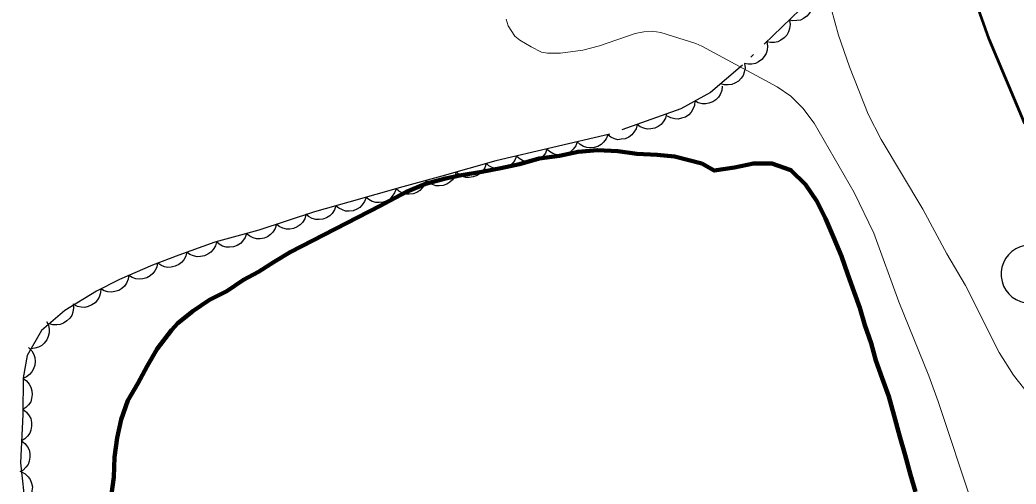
# Model space of a CAD drawing. Extents: x 355726 to 357533, y 5103782 to 5105258.
# Drawn here: x 356232.44 to 356280.3, y 5104933 to 5104955.29 of the extents above; entities that cross this region are included whole.
import ezdxf

# ---------------------------------------------------------------- set-up
doc = ezdxf.new("R2010")
doc.units = 0
doc.header["$LTSCALE"] = 0.6
for name, pattern in [('DASH_DOUBLE_DOT', [9.2, 5, -1.2, 0.3, -1.2, 0.3, -1.2]), ('DOT_DASHED', [7.7, 5, -1.2, 0.3, -1.2]), ('LONG_DASHED', [7.5, 6, -1.5])]:
    doc.linetypes.add(name, pattern=pattern)
for name, color, linetype, lineweight in [('1', 7, 'LONG_DASHED', 53), ('2', 7, 'LONG_DASHED', 13), ('4', 7, 'DASH_DOUBLE_DOT', 53), ('44', 7, 'Continuous', 25)]:
    doc.layers.add(name, color=color, linetype=linetype, lineweight=lineweight)

msp = doc.modelspace()

# ---------------------------------------------------------------- linework, layer by layer
at = {"layer": '1', "linetype": 'Continuous'}
msp.add_lwpolyline([(356280.72, 5104950.3), (356279.01, 5104954.37), (356278.4, 5104956.09), (356277.9, 5104958.34), (356277.73, 5104959.87), (356277.2, 5104961.62), (356276.93, 5104962.78), (356276.88, 5104963.51), (356276.98, 5104963.82), (356277.4, 5104964.59), (356277.97, 5104965.42), (356281.16, 5104968.65)], dxfattribs=at)
at = {"layer": '2', "linetype": 'Continuous'}
for points in [[(356280.89, 5104937.32), (356280.17, 5104938.23), (356279.49, 5104939.32), (356277.87, 5104942.54), (356276.97, 5104944.05), (356275.82, 5104946.21), (356273.81, 5104949.55), (356273.19, 5104950.76), (356272.3, 5104953.04), (356271.77, 5104954.57), (356271.41, 5104955.84)], [(356278.21, 5104931.99), (356276.55, 5104936.96), (356276.1, 5104938.2), (356274.67, 5104941.75), (356273.47, 5104945.05), (356272.52, 5104947.01), (356270.6, 5104950.33), (356270.06, 5104951.05), (356269.48, 5104951.63), (356268.82, 5104952.08), (356265.2, 5104954.03), (356264.92, 5104954.16), (356263.23, 5104954.69), (356262.81, 5104954.75), (356262.42, 5104954.73), (356262, 5104954.65), (356260.28, 5104954.05), (356259.49, 5104953.84), (356258.41, 5104953.69), (356257.78, 5104953.69), (356257.5, 5104953.75), (356257, 5104954.01), (356256.45, 5104954.32), (356256.21, 5104954.51), (356255.89, 5104955.01), (356255.8, 5104955.33)]]:
    msp.add_lwpolyline(points, dxfattribs=at)
at = {"layer": '4', "linetype": 'Continuous', "lineweight": 90}
for points in [[(356265.2, 5104948.4), (356263.89, 5104948.74), (356263.05, 5104948.82), (356262.08, 5104948.86), (356261.16, 5104948.99), (356260.19, 5104949.03), (356259.26, 5104948.96), (356258.36, 5104948.77), (356257.38, 5104948.63), (356256.44, 5104948.36), (356255.54, 5104948.17), (356254.64, 5104947.99), (356253.66, 5104947.84), (356252.88, 5104947.68), (356251.93, 5104947.42), (356251.02, 5104947.04), (356250.19, 5104946.61), (356249.75, 5104946.36), (356245.42, 5104944.14), (356244.66, 5104943.67), (356243.9, 5104943.2), (356243.18, 5104942.81), (356242.38, 5104942.27), (356241.55, 5104941.85), (356240.75, 5104941.3), (356240.02, 5104940.72), (356239.73, 5104940.39), (356239.03, 5104939.49), (356238.56, 5104938.66), (356238.1, 5104937.83), (356237.63, 5104937.01), (356237.31, 5104936.09), (356237.12, 5104935.21), (356236.99, 5104934.29), (356236.95, 5104933.32), (356236.82, 5104932.4)], [(356275.46, 5104932.62), (356275.23, 5104933.44), (356274.97, 5104934.39), (356274.7, 5104935.33), (356274.44, 5104936.27), (356274.18, 5104937.21), (356273.87, 5104938.08), (356273.56, 5104938.94), (356273.33, 5104939.77), (356273.03, 5104940.63), (356272.8, 5104941.46), (356272.52, 5104942.21), (356272.22, 5104943.07), (356271.91, 5104943.94), (356271.53, 5104944.85), (356271.15, 5104945.75), (356270.72, 5104946.59), (356270.18, 5104947.39), (356269.48, 5104948.08), (356268.57, 5104948.4), (356267.68, 5104948.4), (356266.77, 5104948.21), (356265.8, 5104948.06), (356265.2, 5104948.4)]]:
    msp.add_lwpolyline(points, dxfattribs=at)
at = {"layer": '44', "linetype": 'DOT_DASHED'}
for points in [[(356270.36, 5104956.21), (356267.16, 5104953.12), (356265.62, 5104951.81), (356264.19, 5104951.02)], [(356264.19, 5104951.02), (356260.78, 5104949.8), (356258.04, 5104949.16), (356255.3, 5104948.52), (356252.71, 5104947.79), (356250.83, 5104947.27), (356248.24, 5104946.54), (356246.59, 5104946.08), (356243.92, 5104945.2), (356241.8, 5104944.61), (356240.07, 5104944), (356238.81, 5104943.52), (356237.23, 5104942.82), (356236.12, 5104942.26), (356234.6, 5104941.33), (356233.47, 5104940.38), (356232.79, 5104939.17), (356232.59, 5104938.1), (356232.58, 5104936.33), (356232.46, 5104934.01), (356232.62, 5104932.54)]]:
    msp.add_lwpolyline(points, dxfattribs=at)
at = {"layer": '44'}
for points in [[(356270.48, 5104956.33), (356270.52, 5104956.12), (356270.5, 5104955.92), (356270.45, 5104955.76), (356270.36, 5104955.61), (356270.24, 5104955.47), (356270.08, 5104955.36), (356269.94, 5104955.29), (356269.77, 5104955.26), (356269.58, 5104955.25), (356269.41, 5104955.29)], [(356269.41, 5104955.29), (356269.44, 5104955.08), (356269.42, 5104954.88), (356269.37, 5104954.72), (356269.28, 5104954.57), (356269.16, 5104954.43), (356269, 5104954.32), (356268.86, 5104954.25), (356268.69, 5104954.21), (356268.5, 5104954.21), (356268.33, 5104954.25)], [(356268.33, 5104954.25), (356268.36, 5104954.04), (356268.34, 5104953.84), (356268.3, 5104953.68), (356268.2, 5104953.53), (356268.08, 5104953.39), (356267.93, 5104953.28), (356267.78, 5104953.2), (356267.61, 5104953.17), (356267.42, 5104953.17), (356267.25, 5104953.2)], [(356267.25, 5104953.2), (356267.28, 5104952.99), (356267.24, 5104952.79), (356267.19, 5104952.63), (356267.09, 5104952.49), (356266.96, 5104952.36), (356266.79, 5104952.26), (356266.64, 5104952.19), (356266.47, 5104952.17), (356266.28, 5104952.18), (356266.11, 5104952.23)], [(356266.18, 5104952.12), (356266.16, 5104951.91), (356266.09, 5104951.72), (356266.01, 5104951.58), (356265.88, 5104951.46), (356265.73, 5104951.36), (356265.54, 5104951.29), (356265.39, 5104951.26), (356265.21, 5104951.27), (356265.03, 5104951.31), (356264.87, 5104951.4)], [(356264.87, 5104951.4), (356264.85, 5104951.19), (356264.77, 5104951), (356264.69, 5104950.86), (356264.57, 5104950.73), (356264.41, 5104950.63), (356264.23, 5104950.57), (356264.07, 5104950.53), (356263.9, 5104950.54), (356263.72, 5104950.59), (356263.56, 5104950.67)], [(356263.51, 5104950.78), (356263.46, 5104950.57), (356263.35, 5104950.4), (356263.25, 5104950.27), (356263.1, 5104950.17), (356262.94, 5104950.1), (356262.75, 5104950.06), (356262.58, 5104950.05), (356262.41, 5104950.09), (356262.24, 5104950.16), (356262.1, 5104950.27)], [(356262.1, 5104950.27), (356262.04, 5104950.07), (356261.94, 5104949.9), (356261.84, 5104949.77), (356261.69, 5104949.67), (356261.52, 5104949.59), (356261.33, 5104949.56), (356261.17, 5104949.54), (356261, 5104949.59), (356260.83, 5104949.66), (356260.68, 5104949.77)], [(356259.22, 5104949.44), (356259.15, 5104949.24), (356259.02, 5104949.08), (356258.9, 5104948.96), (356258.75, 5104948.88), (356258.57, 5104948.82), (356258.38, 5104948.81), (356258.22, 5104948.82), (356258.05, 5104948.88), (356257.89, 5104948.97), (356257.76, 5104949.09)], [(356260.68, 5104949.78), (356260.61, 5104949.58), (356260.48, 5104949.42), (356260.36, 5104949.31), (356260.21, 5104949.22), (356260.03, 5104949.17), (356259.84, 5104949.15), (356259.68, 5104949.16), (356259.51, 5104949.22), (356259.35, 5104949.31), (356259.22, 5104949.44)], [(356257.76, 5104949.09), (356257.69, 5104948.9), (356257.56, 5104948.74), (356257.44, 5104948.62), (356257.29, 5104948.54), (356257.11, 5104948.48), (356256.92, 5104948.47), (356256.76, 5104948.48), (356256.59, 5104948.54), (356256.43, 5104948.63), (356256.3, 5104948.75)], [(356256.3, 5104948.75), (356256.22, 5104948.56), (356256.1, 5104948.4), (356255.98, 5104948.28), (356255.83, 5104948.2), (356255.65, 5104948.14), (356255.46, 5104948.13), (356255.3, 5104948.14), (356255.13, 5104948.2), (356254.97, 5104948.29), (356254.84, 5104948.41)], [(356254.84, 5104948.39), (356254.78, 5104948.19), (356254.66, 5104948.03), (356254.55, 5104947.91), (356254.4, 5104947.82), (356254.22, 5104947.75), (356254.03, 5104947.73), (356253.87, 5104947.73), (356253.7, 5104947.78), (356253.54, 5104947.87), (356253.4, 5104947.98)], [(356251.96, 5104947.58), (356251.89, 5104947.38), (356251.77, 5104947.22), (356251.66, 5104947.1), (356251.51, 5104947.01), (356251.33, 5104946.94), (356251.14, 5104946.92), (356250.98, 5104946.93), (356250.81, 5104946.98), (356250.65, 5104947.06), (356250.51, 5104947.18)], [(356253.4, 5104947.98), (356253.33, 5104947.78), (356253.22, 5104947.62), (356253.1, 5104947.5), (356252.95, 5104947.41), (356252.78, 5104947.34), (356252.59, 5104947.32), (356252.42, 5104947.33), (356252.26, 5104947.38), (356252.09, 5104947.46), (356251.96, 5104947.58)], [(356250.51, 5104947.18), (356250.44, 5104946.98), (356250.33, 5104946.82), (356250.21, 5104946.69), (356250.06, 5104946.61), (356249.89, 5104946.54), (356249.7, 5104946.52), (356249.54, 5104946.52), (356249.37, 5104946.57), (356249.2, 5104946.66), (356249.07, 5104946.77)], [(356249.07, 5104946.77), (356249, 5104946.57), (356248.88, 5104946.41), (356248.77, 5104946.29), (356248.62, 5104946.2), (356248.45, 5104946.13), (356248.26, 5104946.11), (356248.09, 5104946.11), (356247.93, 5104946.17), (356247.76, 5104946.25), (356247.62, 5104946.37)], [(356247.62, 5104946.37), (356247.56, 5104946.17), (356247.44, 5104946), (356247.33, 5104945.88), (356247.17, 5104945.79), (356247, 5104945.73), (356246.81, 5104945.71), (356246.65, 5104945.71), (356246.48, 5104945.76), (356246.31, 5104945.85), (356246.18, 5104945.96)], [(356246.18, 5104945.95), (356246.13, 5104945.74), (356246.02, 5104945.57), (356245.91, 5104945.45), (356245.76, 5104945.35), (356245.59, 5104945.28), (356245.4, 5104945.25), (356245.24, 5104945.24), (356245.07, 5104945.29), (356244.9, 5104945.37), (356244.76, 5104945.48)], [(356244.76, 5104945.48), (356244.7, 5104945.28), (356244.59, 5104945.1), (356244.48, 5104944.98), (356244.34, 5104944.88), (356244.17, 5104944.81), (356243.98, 5104944.78), (356243.81, 5104944.77), (356243.64, 5104944.82), (356243.48, 5104944.9), (356243.33, 5104945.01)], [(356243.33, 5104945.03), (356243.26, 5104944.84), (356243.14, 5104944.67), (356243.03, 5104944.55), (356242.88, 5104944.46), (356242.7, 5104944.4), (356242.51, 5104944.38), (356242.35, 5104944.38), (356242.18, 5104944.43), (356242.02, 5104944.52), (356241.88, 5104944.63)], [(356241.88, 5104944.64), (356241.83, 5104944.44), (356241.72, 5104944.26), (356241.61, 5104944.13), (356241.47, 5104944.04), (356241.3, 5104943.96), (356241.11, 5104943.93), (356240.95, 5104943.92), (356240.78, 5104943.96), (356240.61, 5104944.03), (356240.46, 5104944.14)], [(356240.46, 5104944.15), (356240.41, 5104943.95), (356240.31, 5104943.77), (356240.21, 5104943.64), (356240.07, 5104943.54), (356239.9, 5104943.46), (356239.71, 5104943.42), (356239.55, 5104943.4), (356239.38, 5104943.44), (356239.21, 5104943.51), (356239.06, 5104943.61)], [(356239.05, 5104943.63), (356239.02, 5104943.42), (356238.92, 5104943.24), (356238.83, 5104943.11), (356238.69, 5104943), (356238.53, 5104942.91), (356238.34, 5104942.86), (356238.18, 5104942.84), (356238.01, 5104942.86), (356237.83, 5104942.92), (356237.68, 5104943.02)], [(356237.67, 5104943.04), (356237.64, 5104942.84), (356237.56, 5104942.65), (356237.47, 5104942.51), (356237.34, 5104942.39), (356237.19, 5104942.3), (356237, 5104942.24), (356236.84, 5104942.21), (356236.67, 5104942.23), (356236.49, 5104942.28), (356236.33, 5104942.37)], [(356236.32, 5104942.38), (356236.31, 5104942.18), (356236.24, 5104941.98), (356236.17, 5104941.84), (356236.05, 5104941.71), (356235.9, 5104941.6), (356235.72, 5104941.53), (356235.56, 5104941.48), (356235.39, 5104941.49), (356235.21, 5104941.53), (356235.04, 5104941.6)], [(356235, 5104941.66), (356235.02, 5104941.46), (356234.98, 5104941.26), (356234.93, 5104941.1), (356234.83, 5104940.96), (356234.7, 5104940.83), (356234.53, 5104940.73), (356234.38, 5104940.66), (356234.21, 5104940.64), (356234.02, 5104940.65), (356233.85, 5104940.7)], [(356233.71, 5104940.81), (356233.81, 5104940.63), (356233.84, 5104940.42), (356233.85, 5104940.26), (356233.8, 5104940.09), (356233.73, 5104939.92), (356233.61, 5104939.77), (356233.49, 5104939.66), (356233.33, 5104939.58), (356233.16, 5104939.52), (356232.98, 5104939.5)], [(356232.86, 5104939.55), (356233.01, 5104939.4), (356233.11, 5104939.22), (356233.16, 5104939.07), (356233.18, 5104938.89), (356233.16, 5104938.71), (356233.09, 5104938.53), (356233.02, 5104938.38), (356232.9, 5104938.26), (356232.75, 5104938.14), (356232.58, 5104938.07)], [(356232.59, 5104938.07), (356232.76, 5104937.95), (356232.89, 5104937.8), (356232.97, 5104937.65), (356233.02, 5104937.48), (356233.03, 5104937.3), (356233, 5104937.11), (356232.96, 5104936.95), (356232.86, 5104936.81), (356232.73, 5104936.67), (356232.58, 5104936.57)], [(356232.59, 5104936.57), (356232.76, 5104936.45), (356232.88, 5104936.28), (356232.96, 5104936.14), (356232.99, 5104935.96), (356233, 5104935.78), (356232.96, 5104935.59), (356232.91, 5104935.44), (356232.8, 5104935.3), (356232.67, 5104935.17), (356232.52, 5104935.07)], [(356232.52, 5104935.07), (356232.68, 5104934.95), (356232.8, 5104934.78), (356232.88, 5104934.64), (356232.92, 5104934.47), (356232.92, 5104934.28), (356232.88, 5104934.09), (356232.83, 5104933.94), (356232.72, 5104933.8), (356232.59, 5104933.67), (356232.44, 5104933.58)], [(356232.51, 5104933.58), (356232.69, 5104933.48), (356232.84, 5104933.34), (356232.94, 5104933.21), (356233, 5104933.04), (356233.04, 5104932.86), (356233.02, 5104932.67), (356233, 5104932.51), (356232.92, 5104932.35), (356232.81, 5104932.2), (356232.67, 5104932.09)]]:
    msp.add_lwpolyline(points, dxfattribs=at)
msp.add_arc((356280.974, 5104943.082), 1.394, 44.1154, 269.804, dxfattribs=at)

doc.saveas('drawing.dxf')
